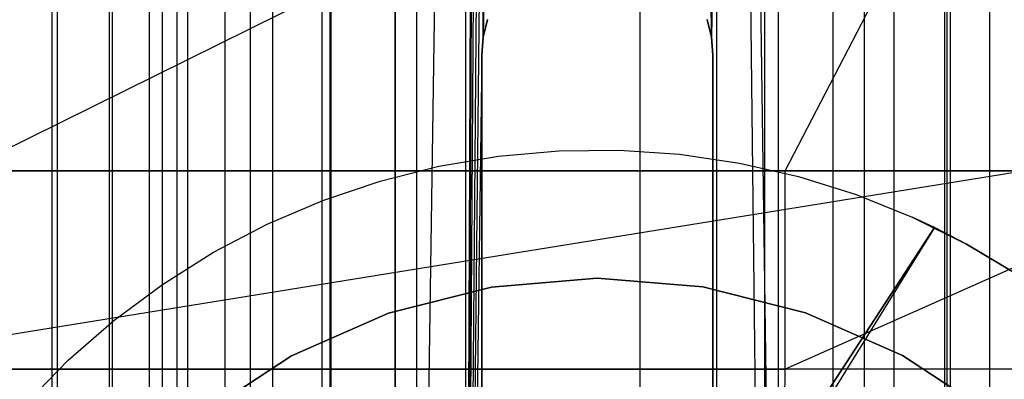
# Model space of a CAD drawing. Extents: x -172 to 172, y -29 to 28.
# Tile 435 of 656: x -4.5 to 3.17, y -15.92 to -13.12. Entities that reach past the tile are written whole.
import ezdxf

# ---------------------------------------------------------------- set-up
doc = ezdxf.new("R2010")
doc.units = 0
doc.header["$LTSCALE"] = 25.4
doc.layers.get('0').update_dxf_attribs({"linetype": 'CONTINUOUS'})

# ---------------------------------------------------------------- blocks, each defined once
blk = doc.blocks.new('RYFLO_AURA_STL')
at = {"color": 0}
for p, q in [((-4.2063, 22.5, -1240.5469), (-4.2063, -22.5, -1240.5469)), ((-4.2063, 22.5, -1240.5469), (-4.2063, -22.5, -1240.5469)), ((-4.2063, 22.5, -1245.9534), (-4.2063, -22.5, -1245.9534)), ((-4.2063, 22.5, -1245.9534), (-4.2063, -22.5, -1245.9534)), ((-3.7787, 22.5, -1239.9758), (-3.7787, -22.5, -1239.9758)), ((-3.7787, 22.5, -1239.9758), (-3.7787, -22.5, -1239.9758)), ((-3.7787, 22.5, -1246.5244), (-3.7787, -22.5, -1246.5244)), ((-3.7787, 22.5, -1246.5244), (-3.7787, -22.5, -1246.5244)), ((-3.4874, -22.5, -1242.9532), (-3.4874, 22.5, -1242.9532)), ((-3.4874, -22.5, -1242.9532), (-3.4874, 22.5, -1242.9532)), ((-3.4874, -22.5, -1243.547), (-3.4874, 22.5, -1243.547)), ((-3.4874, -22.5, -1243.547), (-3.4874, 22.5, -1243.547)), ((-3.3871, -22.5, -1242.3682), (-3.3871, 22.5, -1242.3682)), ((-3.3871, -22.5, -1242.3682), (-3.3871, 22.5, -1242.3682)), ((-3.3871, -22.5, -1244.1321), (-3.3871, 22.5, -1244.1321)), ((-3.3871, -22.5, -1244.1321), (-3.3871, 22.5, -1244.1321)), ((-3.2743, 22.5, -1239.4713), (-3.2743, -22.5, -1239.4713)), ((-3.2743, 22.5, -1239.4713), (-3.2743, -22.5, -1239.4713)), ((-3.2743, 22.5, -1247.0289), (-3.2743, -22.5, -1247.0289)), ((-3.2743, 22.5, -1247.0289), (-3.2743, -22.5, -1247.0289)), ((-3.1893, -22.5, -1241.8085), (-3.1893, 22.5, -1241.8085)), ((-3.1893, -22.5, -1241.8085), (-3.1893, 22.5, -1241.8085)), ((-3.1893, -22.5, -1244.6918), (-3.1893, 22.5, -1244.6918)), ((-3.1893, -22.5, -1244.6918), (-3.1893, 22.5, -1244.6918)), ((-2.8998, -22.5, -1241.2902), (-2.8998, 22.5, -1241.2902)), ((-2.8998, -22.5, -1241.2902), (-2.8998, 22.5, -1241.2902)), ((-2.8998, -22.5, -1245.2101), (-2.8998, 22.5, -1245.2101)), ((-2.8998, -22.5, -1245.2101), (-2.8998, 22.5, -1245.2101)), ((-2.7032, 22.5, -1239.0438), (-2.7032, -22.5, -1239.0438)), ((-2.7032, 22.5, -1239.0438), (-2.7032, -22.5, -1239.0438)), ((-2.7032, 22.5, -1247.4564), (-2.7032, -22.5, -1247.4564)), ((-2.7032, 22.5, -1247.4564), (-2.7032, -22.5, -1247.4564)), ((-2.5268, -22.5, -1240.8284), (-2.5268, 22.5, -1240.8284)), ((-2.5268, -22.5, -1240.8284), (-2.5268, 22.5, -1240.8284)), ((-2.5268, -22.5, -1245.6719), (-2.5268, 22.5, -1245.6719)), ((-2.5268, -22.5, -1245.6719), (-2.5268, 22.5, -1245.6719)), ((-2.0812, -22.5, -1240.4362), (-2.0812, 22.5, -1240.4362)), ((-2.0812, -22.5, -1240.4362), (-2.0812, 22.5, -1240.4362)), ((-2.0812, -22.5, -1246.0641), (-2.0812, 22.5, -1246.0641)), ((-2.0812, -22.5, -1246.0641), (-2.0812, 22.5, -1246.0641)), ((-2.0771, 22.5, -1238.7019), (-2.0771, -22.5, -1238.7019)), ((-2.0771, 22.5, -1238.7019), (-2.0771, -22.5, -1238.7019)), ((-2.0771, 22.5, -1247.7983), (-2.0771, -22.5, -1247.7983)), ((-2.0771, 22.5, -1247.7983), (-2.0771, -22.5, -1247.7983)), ((-1.5757, -22.5, -1240.1249), (-1.5757, 22.5, -1240.1249)), ((-1.5757, -22.5, -1240.1249), (-1.5757, 22.5, -1240.1249)), ((-1.5757, -22.5, -1246.3754), (-1.5757, 22.5, -1246.3754)), ((-1.5757, -22.5, -1246.3754), (-1.5757, 22.5, -1246.3754)), ((-1.4087, 22.5, -1248.0476), (-1.4087, -22.5, -1248.0476)), ((-1.4087, 22.5, -1238.4526), (-0.8889, -13.259, -1238.3297)), ((-1.4087, 22.5, -1238.4526), (-1.4087, -22.5, -1238.4526)), ((-1.4087, 22.5, -1238.4526), (-0.8889, -13.259, -1238.3297)), ((-1.4087, 22.5, -1238.4526), (-1.4087, -22.5, -1238.4526)), ((-1.4087, 22.5, -1248.0476), (-1.4087, -22.5, -1248.0476)), ((-1.0249, -22.5, -1246.5967), (-1.0249, 22.5, -1246.5967)), ((-0.8889, -13.259, -1239.8649), (-1.0249, 22.5, -1239.9036)), ((-1.0249, -22.5, -1239.9036), (-1.0249, 22.5, -1239.9036)), ((-0.8889, -13.259, -1239.8649), (-1.0249, 22.5, -1239.9036)), ((-1.0249, -22.5, -1239.9036), (-1.0249, 22.5, -1239.9036)), ((-1.0249, -22.5, -1246.5967), (-1.0249, 22.5, -1246.5967)), ((1.4087, 22.5, -1248.0476), (0.8889, -13.259, -1248.1705)), ((1.4087, 22.5, -1248.0476), (0.8889, -13.259, -1248.1705)), ((0.8889, -13.259, -1246.6354), (1.305, 22.5, -1246.4977)), ((0.8889, -13.259, -1246.6354), (1.305, 22.5, -1246.4977)), ((1.305, -22.5, -1246.4977), (1.305, 22.5, -1246.4977)), ((1.305, -22.5, -1240.0026), (1.305, 22.5, -1240.0026)), ((1.305, -22.5, -1246.4977), (1.305, 22.5, -1246.4977)), ((1.305, -22.5, -1240.0026), (1.305, 22.5, -1240.0026)), ((1.4087, 22.5, -1248.0476), (1.4087, -22.5, -1248.0476)), ((1.4087, 22.5, -1238.4526), (1.4087, -22.5, -1238.4526)), ((1.4087, 22.5, -1248.0476), (1.4087, -22.5, -1248.0476)), ((1.4087, 22.5, -1238.4526), (1.4087, -22.5, -1238.4526)), ((1.8351, -22.5, -1246.2305), (1.8351, 22.5, -1246.2305)), ((1.8351, -22.5, -1246.2305), (1.8351, 22.5, -1246.2305)), ((1.8351, -22.5, -1240.2698), (1.8351, 22.5, -1240.2698)), ((1.8351, -22.5, -1240.2698), (1.8351, 22.5, -1240.2698)), ((2.0771, 22.5, -1247.7983), (2.0771, -22.5, -1247.7983)), ((2.0771, 22.5, -1247.7983), (2.0771, -22.5, -1247.7983)), ((2.0771, 22.5, -1238.7019), (2.0771, -22.5, -1238.7019)), ((2.0771, 22.5, -1238.7019), (2.0771, -22.5, -1238.7019)), ((2.3124, -22.5, -1245.8774), (2.3124, 22.5, -1245.8774)), ((2.3124, -22.5, -1245.8774), (2.3124, 22.5, -1245.8774)), ((2.3124, -22.5, -1240.6228), (2.3124, 22.5, -1240.6228)), ((2.3124, -22.5, -1240.6228), (2.3124, 22.5, -1240.6228)), ((2.7032, 22.5, -1247.4564), (2.7032, -22.5, -1247.4564)), ((2.7032, 22.5, -1247.4564), (2.7032, -22.5, -1247.4564)), ((2.7032, 22.5, -1239.0438), (2.7032, -22.5, -1239.0438)), ((2.7032, 22.5, -1239.0438), (2.7032, -22.5, -1239.0438)), ((2.7231, -22.5, -1245.4489), (2.7231, 22.5, -1245.4489)), ((2.7231, -22.5, -1245.4489), (2.7231, 22.5, -1245.4489)), ((2.7231, -22.5, -1241.0514), (2.7231, 22.5, -1241.0514)), ((2.7231, -22.5, -1241.0514), (2.7231, 22.5, -1241.0514)), ((3.0555, -22.5, -1244.957), (3.0555, 22.5, -1244.957)), ((3.0555, -22.5, -1244.957), (3.0555, 22.5, -1244.957)), ((3.0555, -22.5, -1241.5432), (3.0555, 22.5, -1241.5432)), ((3.0555, -22.5, -1241.5432), (3.0555, 22.5, -1241.5432)), ((-0.8889, 13.259, -1248.1705), (-1.4087, -22.5, -1248.0476)), ((-0.8889, 13.259, -1248.1705), (-1.4087, -22.5, -1248.0476)), ((-1.0249, -22.5, -1246.5967), (-0.8889, 13.259, -1246.6354)), ((-1.0249, -22.5, -1246.5967), (-0.8889, 13.259, -1246.6354)), ((-0.8888, -13.2584, -1248.1705), (-0.8889, 13.259, -1248.1705)), ((-0.8888, -13.2584, -1248.1705), (-0.8889, 13.259, -1248.1705)), ((-0.8888, 13.2584, -1238.3297), (-0.8889, -13.259, -1238.3297)), ((-0.8888, 13.2584, -1238.3297), (-0.8889, -13.259, -1238.3297)), ((0.8888, -13.2584, -1238.3297), (0.8889, 13.259, -1238.3297)), ((0.8888, -13.2584, -1238.3297), (0.8889, 13.259, -1238.3297)), ((0.8889, 13.259, -1239.8649), (0.8888, -13.2584, -1239.8649)), ((0.8889, 13.259, -1239.8649), (0.8888, -13.2584, -1239.8649)), ((0.8888, 13.2584, -1248.1705), (0.8889, -13.259, -1248.1705)), ((0.8888, 13.2584, -1248.1705), (0.8889, -13.259, -1248.1705)), ((0.8889, -13.259, -1246.6354), (0.8888, 13.2584, -1246.6354)), ((0.8889, -13.259, -1246.6354), (0.8888, 13.2584, -1246.6354)), ((0.8889, 13.259, -1238.3297), (1.4087, -22.5, -1238.4526)), ((0.8889, 13.259, -1238.3297), (1.4087, -22.5, -1238.4526)), ((1.305, -22.5, -1240.0026), (0.8889, 13.259, -1239.8649)), ((1.305, -22.5, -1240.0026), (0.8889, 13.259, -1239.8649)), ((-1.0249, -22.5, -1246.5967), (-0.856, 13.1219, -1246.6438)), ((-1.0249, -22.5, -1246.5967), (-0.856, 13.1219, -1246.6438)), ((-0.856, 13.1219, -1238.324), (-0.8889, -13.259, -1238.3297)), ((-0.856, 13.1219, -1238.324), (-0.8889, -13.259, -1238.3297)), ((0.856, 13.1219, -1248.1763), (0.8889, -13.259, -1248.1705)), ((0.856, 13.1219, -1248.1763), (0.8889, -13.259, -1248.1705)), ((0.8888, -13.2584, -1239.8649), (0.856, 13.1219, -1239.8564)), ((0.8888, -13.2584, -1239.8649), (0.856, 13.1219, -1239.8564)), ((-1.0249, -22.5, -1246.5967), (-0.8017, 12.991, -1246.6571)), ((-1.0249, -22.5, -1246.5967), (-0.8017, 12.991, -1246.6571)), ((-0.8889, -13.259, -1238.3297), (-0.8018, 12.9912, -1238.3148)), ((-0.8889, -13.259, -1238.3297), (-0.8018, 12.9912, -1238.3148)), ((0.8889, -13.259, -1248.1705), (0.8018, 12.9912, -1248.1854)), ((0.8889, -13.259, -1248.1705), (0.8018, 12.9912, -1248.1854)), ((0.8888, -13.2584, -1239.8649), (0.8053, 12.9981, -1239.844)), ((0.8888, -13.2584, -1239.8649), (0.8053, 12.9981, -1239.844)), ((-0.7281, 12.871, -1246.6736), (-1.0249, -22.5, -1246.5967)), ((-0.7281, 12.871, -1246.6736), (-1.0249, -22.5, -1246.5967)), ((-0.8889, -13.259, -1238.3297), (-0.7281, 12.871, -1238.3035)), ((-0.8889, -13.259, -1238.3297), (-0.7281, 12.871, -1238.3035)), ((0.8889, -13.259, -1248.1705), (0.7281, 12.871, -1248.1968)), ((0.8889, -13.259, -1248.1705), (0.7281, 12.871, -1248.1968)), ((-0.6361, 12.7633, -1246.6918), (-1.0249, -22.5, -1246.5967)), ((-0.6361, 12.7633, -1246.6918), (-1.0249, -22.5, -1246.5967)), ((-0.6361, 12.7633, -1246.6918), (-0.8888, -13.2584, -1246.6354)), ((-0.6361, 12.7633, -1246.6918), (-0.8888, -13.2584, -1246.6354)), ((-0.529, 12.6719, -1246.71), (-0.8888, -13.2584, -1246.6354)), ((-0.529, 12.6719, -1246.71), (-0.8888, -13.2584, -1246.6354)), ((-0.4446, 12.6175, -1246.7218), (-0.8888, -13.2584, -1246.6354)), ((-0.4446, 12.6175, -1246.7218), (-0.8888, -13.2584, -1246.6354)), ((-0.8889, -13.259, -1238.3297), (-0.856, -13.1219, -1238.324)), ((-0.856, -13.1219, -1239.8564), (-0.8889, -13.259, -1239.8649)), ((-0.856, -13.1219, -1239.8564), (-0.8889, -13.259, -1239.8649)), ((-0.8889, -13.259, -1238.3297), (-0.856, -13.1219, -1238.324)), ((-0.856, -13.1219, -1248.1763), (-0.8888, -13.2584, -1248.1705)), ((-0.8888, -13.2584, -1246.6354), (-0.856, -13.1219, -1246.6438)), ((-0.856, -13.1219, -1248.1763), (-0.8888, -13.2584, -1248.1705)), ((-0.8888, -13.2584, -1246.6354), (-0.856, -13.1219, -1246.6438)), ((0.8889, -13.259, -1248.1705), (0.856, -13.1219, -1248.1763)), ((0.856, -13.1219, -1238.324), (0.8888, -13.2584, -1238.3297)), ((0.856, -13.1219, -1246.6438), (0.8889, -13.259, -1246.6354)), ((0.8888, -13.2584, -1239.8649), (0.856, -13.1219, -1239.8564)), ((0.856, -13.1219, -1246.6438), (0.8889, -13.259, -1246.6354)), ((0.8889, -13.259, -1248.1705), (0.856, -13.1219, -1248.1763)), ((0.856, -13.1219, -1238.324), (0.8888, -13.2584, -1238.3297)), ((0.8888, -13.2584, -1239.8649), (0.856, -13.1219, -1239.8564)), ((-0.9, -13.4, -1248.1685), (-0.8888, -13.2584, -1248.1705)), ((-0.8888, -13.2584, -1246.6354), (-0.9, -13.4, -1246.6324)), ((-0.9, -13.4, -1248.1685), (-0.8888, -13.2584, -1248.1705)), ((-0.8888, -13.2584, -1246.6354), (-0.9, -13.4, -1246.6324)), ((-0.8889, -13.259, -1238.3297), (-0.9, -13.4, -1238.3318)), ((-0.9, -13.4, -1239.8678), (-0.8889, -13.259, -1239.8649)), ((-0.9, -13.4, -1239.8678), (-0.8889, -13.259, -1239.8649)), ((-0.8889, -13.259, -1238.3297), (-0.9, -13.4, -1238.3318)), ((-0.8889, -13.259, -1239.8649), (-0.8889, -13.259, -1238.3297)), ((-0.8889, -13.259, -1239.8649), (-0.8889, -13.259, -1238.3297)), ((-0.8888, -13.2584, -1248.1705), (-0.8888, -13.2584, -1246.6354)), ((-0.8888, -13.2584, -1248.1705), (-0.8888, -13.2584, -1246.6354)), ((0.9, -13.4, -1238.3318), (0.8888, -13.2584, -1238.3297)), ((0.8888, -13.2584, -1239.8649), (0.9, -13.4, -1239.8678)), ((0.9, -13.4, -1238.3318), (0.8888, -13.2584, -1238.3297)), ((0.8888, -13.2584, -1238.3297), (0.8888, -13.2584, -1239.8649)), ((0.8888, -13.2584, -1239.8649), (0.9, -13.4, -1239.8678)), ((0.8888, -13.2584, -1238.3297), (0.8888, -13.2584, -1239.8649)), ((0.8889, -13.259, -1248.1705), (0.9, -13.4, -1248.1685)), ((0.9, -13.4, -1246.6324), (0.8889, -13.259, -1246.6354)), ((0.9, -13.4, -1246.6324), (0.8889, -13.259, -1246.6354)), ((0.8889, -13.259, -1246.6354), (0.8889, -13.259, -1248.1705)), ((0.8889, -13.259, -1248.1705), (0.9, -13.4, -1248.1685)), ((0.8889, -13.259, -1246.6354), (0.8889, -13.259, -1248.1705)), ((-0.9, -13.4, -1246.6324), (-1.0249, -22.5, -1246.5967)), ((-0.9, -13.4, -1246.6324), (-1.0249, -22.5, -1246.5967)), ((-0.9, -13.4, -1248.1685), (-0.9, -22.5, -1248.1685)), ((-0.9, -22.5, -1238.3318), (-0.9, -13.4, -1238.3318)), ((-0.9, -22.5, -1246.6324), (-0.9, -13.4, -1246.6324)), ((-0.9, -13.4, -1239.8678), (-0.9, -22.5, -1239.8678)), ((-0.9, -13.4, -1246.6324), (-0.9, -13.4, -1248.1685)), ((-0.9, -13.4, -1248.1685), (-0.9, -22.5, -1248.1685)), ((-0.9, -13.4, -1246.6324), (-0.9, -13.4, -1248.1685)), ((-0.9, -22.5, -1246.6324), (-0.9, -13.4, -1246.6324)), ((-0.9, -13.4, -1239.8678), (-0.9, -13.4, -1238.3318)), ((-0.9, -22.5, -1238.3318), (-0.9, -13.4, -1238.3318)), ((-0.9, -13.4, -1239.8678), (-0.9, -22.5, -1239.8678)), ((-0.9, -13.4, -1239.8678), (-0.9, -13.4, -1238.3318)), ((0.9, -22.5, -1248.1685), (0.9, -13.4, -1248.1685)), ((0.9, -13.4, -1238.3318), (0.9, -22.5, -1238.3318)), ((0.9, -13.4, -1246.6324), (0.9, -22.5, -1246.6324)), ((0.9, -22.5, -1239.8678), (0.9, -13.4, -1239.8678)), ((0.9, -13.4, -1246.6324), (0.9, -13.4, -1248.1685)), ((0.9, -22.5, -1248.1685), (0.9, -13.4, -1248.1685)), ((0.9, -13.4, -1246.6324), (0.9, -22.5, -1246.6324)), ((0.9, -13.4, -1246.6324), (0.9, -13.4, -1248.1685)), ((0.9, -13.4, -1239.8678), (0.9, -13.4, -1238.3318)), ((0.9, -13.4, -1238.3318), (0.9, -22.5, -1238.3318)), ((0.9, -13.4, -1239.8678), (0.9, -13.4, -1238.3318)), ((0.9, -22.5, -1239.8678), (0.9, -13.4, -1239.8678)), ((-1.2344, -14.2645, -122), (-0.7699, -14.1858, -122)), ((-1.2344, -14.2645, -120), (-0.7699, -14.1858, -120)), ((-1.2344, -14.2645, -122), (-0.7699, -14.1858, -122)), ((-1.2344, -14.2645, -120), (-0.7699, -14.1858, -120)), ((-0.7699, -14.1858, -122), (-0.3006, -14.1437, -122)), ((-0.7699, -14.1858, -120), (-0.3006, -14.1437, -120)), ((-0.7699, -14.1858, -122), (-0.3006, -14.1437, -122)), ((-0.7699, -14.1858, -120), (-0.3006, -14.1437, -120)), ((-0.7699, -14.1858, -120), (-0.7699, -14.1858, -122)), ((-0.7699, -14.1858, -120), (-0.7699, -14.1858, -122)), ((-0.3006, -14.1437, -122), (0.1704, -14.1386, -122)), ((-0.3006, -14.1437, -120), (0.1704, -14.1386, -120)), ((-0.3006, -14.1437, -122), (0.1704, -14.1386, -122)), ((-0.3006, -14.1437, -120), (0.1704, -14.1386, -120)), ((-0.3006, -14.1437, -120), (-0.3006, -14.1437, -122)), ((-0.3006, -14.1437, -120), (-0.3006, -14.1437, -122)), ((0.1704, -14.1386, -122), (0.6405, -14.1705, -122)), ((0.1704, -14.1386, -120), (0.1704, -14.1386, -122)), ((0.1704, -14.1386, -120), (0.6405, -14.1705, -120)), ((0.1704, -14.1386, -122), (0.6405, -14.1705, -122)), ((0.1704, -14.1386, -120), (0.1704, -14.1386, -122)), ((0.1704, -14.1386, -120), (0.6405, -14.1705, -120)), ((0.6405, -14.1705, -122), (1.1066, -14.2391, -122)), ((0.6405, -14.1705, -120), (0.6405, -14.1705, -122)), ((0.6405, -14.1705, -120), (1.1066, -14.2391, -120)), ((0.6405, -14.1705, -122), (1.1066, -14.2391, -122)), ((0.6405, -14.1705, -120), (0.6405, -14.1705, -122)), ((0.6405, -14.1705, -120), (1.1066, -14.2391, -120)), ((1.1066, -14.2391, -122), (1.5658, -14.3441, -122)), ((1.1066, -14.2391, -120), (1.1066, -14.2391, -122)), ((1.1066, -14.2391, -120), (1.5658, -14.3441, -120)), ((1.1066, -14.2391, -122), (1.5658, -14.3441, -122)), ((1.1066, -14.2391, -120), (1.1066, -14.2391, -122)), ((1.1066, -14.2391, -120), (1.5658, -14.3441, -120)), ((-1.6912, -14.3795, -122), (-1.2344, -14.2645, -122)), ((-1.6912, -14.3795, -120), (-1.2344, -14.2645, -120)), ((-1.6912, -14.3795, -122), (-1.2344, -14.2645, -122)), ((-1.6912, -14.3795, -120), (-1.2344, -14.2645, -120)), ((-1.2344, -14.2645, -120), (-1.2344, -14.2645, -122)), ((-1.2344, -14.2645, -120), (-1.2344, -14.2645, -122)), ((-2.1377, -14.5299, -122), (-1.6912, -14.3795, -122)), ((-2.1377, -14.5299, -120), (-1.6912, -14.3795, -120)), ((-2.1377, -14.5299, -122), (-1.6912, -14.3795, -122)), ((-2.1377, -14.5299, -120), (-1.6912, -14.3795, -120)), ((-1.6912, -14.3795, -120), (-1.6912, -14.3795, -122)), ((-1.6912, -14.3795, -120), (-1.6912, -14.3795, -122)), ((1.5658, -14.3441, -122), (2.0155, -14.4848, -122)), ((1.5658, -14.3441, -120), (1.5658, -14.3441, -122)), ((1.5658, -14.3441, -120), (2.0155, -14.4848, -120)), ((1.5658, -14.3441, -122), (2.0155, -14.4848, -122)), ((1.5658, -14.3441, -120), (1.5658, -14.3441, -122)), ((1.5658, -14.3441, -120), (2.0155, -14.4848, -120)), ((2.0155, -14.4848, -122), (2.4526, -14.6604, -122)), ((2.0155, -14.4848, -120), (2.0155, -14.4848, -122)), ((2.0155, -14.4848, -120), (2.4526, -14.6604, -120)), ((2.0155, -14.4848, -122), (2.4526, -14.6604, -122)), ((2.0155, -14.4848, -120), (2.0155, -14.4848, -122)), ((2.0155, -14.4848, -120), (2.4526, -14.6604, -120)), ((-2.571, -14.7149, -122), (-2.1377, -14.5299, -122)), ((-2.571, -14.7149, -120), (-2.1377, -14.5299, -120)), ((-2.571, -14.7149, -122), (-2.1377, -14.5299, -122)), ((-2.571, -14.7149, -120), (-2.1377, -14.5299, -120)), ((-2.1377, -14.5299, -120), (-2.1377, -14.5299, -122)), ((-2.1377, -14.5299, -120), (-2.1377, -14.5299, -122)), ((-2.9884, -14.9333, -122), (-2.571, -14.7149, -122)), ((-2.9884, -14.9333, -120), (-2.571, -14.7149, -120)), ((-2.9884, -14.9333, -122), (-2.571, -14.7149, -122)), ((-2.9884, -14.9333, -120), (-2.571, -14.7149, -120)), ((-2.571, -14.7149, -120), (-2.571, -14.7149, -122)), ((-2.571, -14.7149, -120), (-2.571, -14.7149, -122)), ((2.4526, -14.6604, -122), (2.6252, -14.741, -122)), ((2.6252, -14.741, -121), (2.4526, -14.6604, -120)), ((2.4526, -14.6604, -120), (2.8747, -14.8697, -121)), ((2.4526, -14.6604, -120), (2.8747, -14.8697, -120)), ((2.4526, -14.6604, -120), (2.8747, -14.8697, -121)), ((2.4526, -14.6604, -120), (2.4526, -14.6604, -122)), ((2.6252, -14.741, -121), (2.4526, -14.6604, -120)), ((2.4526, -14.6604, -122), (2.6252, -14.741, -122)), ((2.4526, -14.6604, -120), (2.4526, -14.6604, -122)), ((2.4526, -14.6604, -120), (2.8747, -14.8697, -120)), ((2.6252, -14.741, -122), (-3.8814, -24.7116, -122)), ((2.6252, -14.741, -122), (-3.8814, -24.7116, -122)), ((-3.8814, -24.7116, -121), (2.6252, -14.741, -121)), ((2.6252, -14.741, -121), (-3.6632, -24.8881, -121)), ((2.8747, -14.8697, -121), (2.6252, -14.741, -121)), ((2.6252, -14.741, -121), (2.6252, -14.741, -122)), ((2.8747, -14.8697, -121), (2.6252, -14.741, -121)), ((2.6252, -14.741, -121), (2.6252, -14.741, -122)), ((2.8747, -14.8697, -120), (2.8747, -14.8697, -121)), ((2.8747, -14.8697, -120), (3.2791, -15.1115, -120)), ((3.2791, -15.1115, -121), (2.8747, -14.8697, -121)), ((2.8747, -14.8697, -120), (2.8747, -14.8697, -121)), ((2.8747, -14.8697, -120), (3.2791, -15.1115, -120)), ((3.2791, -15.1115, -121), (2.8747, -14.8697, -121)), ((-3.3874, -15.1838, -122), (-2.9884, -14.9333, -122)), ((-3.3874, -15.1838, -120), (-2.9884, -14.9333, -120)), ((-3.3874, -15.1838, -122), (-2.9884, -14.9333, -122)), ((-3.3874, -15.1838, -120), (-2.9884, -14.9333, -120)), ((-2.9884, -14.9333, -120), (-2.9884, -14.9333, -122)), ((-2.9884, -14.9333, -120), (-2.9884, -14.9333, -122)), ((-0.0027, -15.1362, -120), (-0.8256, -15.2048, -120)), ((-0.8256, -15.2048, -119), (-0.0027, -15.1362, -119)), ((-0.8256, -15.2048, -119), (-0.0027, -15.1362, -119)), ((-0.0027, -15.1362, -120), (-0.8256, -15.2048, -120)), ((0.8203, -15.2039, -120), (-0.0027, -15.1362, -120)), ((-0.0027, -15.1362, -119), (0.8203, -15.2039, -119)), ((-0.0027, -15.1362, -119), (0.8203, -15.2039, -119)), ((-0.0027, -15.1362, -119), (-0.0027, -15.1362, -120)), ((0.8203, -15.2039, -120), (-0.0027, -15.1362, -120)), ((-0.0027, -15.1362, -119), (-0.0027, -15.1362, -120)), ((-3.7655, -15.4649, -122), (-3.3874, -15.1838, -122)), ((-3.7655, -15.4649, -120), (-3.3874, -15.1838, -120)), ((-3.7655, -15.4649, -122), (-3.3874, -15.1838, -122)), ((-3.7655, -15.4649, -120), (-3.3874, -15.1838, -120)), ((-3.3874, -15.1838, -120), (-3.3874, -15.1838, -122)), ((-3.3874, -15.1838, -120), (-3.3874, -15.1838, -122)), ((-0.8256, -15.2048, -120), (-1.626, -15.408, -120)), ((-1.626, -15.408, -119), (-0.8256, -15.2048, -119)), ((-1.626, -15.408, -119), (-0.8256, -15.2048, -119)), ((-0.8256, -15.2048, -120), (-1.626, -15.408, -120)), ((-0.8256, -15.2048, -119), (-0.8256, -15.2048, -120)), ((-0.8256, -15.2048, -119), (-0.8256, -15.2048, -120)), ((1.621, -15.4062, -120), (0.8203, -15.2039, -120)), ((0.8203, -15.2039, -119), (1.621, -15.4062, -119)), ((0.8203, -15.2039, -119), (1.621, -15.4062, -119)), ((0.8203, -15.2039, -119), (0.8203, -15.2039, -120)), ((1.621, -15.4062, -120), (0.8203, -15.2039, -120)), ((0.8203, -15.2039, -119), (0.8203, -15.2039, -120)), ((-1.626, -15.408, -120), (-2.3821, -15.7401, -120)), ((-2.3821, -15.7401, -119), (-1.626, -15.408, -119)), ((-2.3821, -15.7401, -119), (-1.626, -15.408, -119)), ((-1.626, -15.408, -120), (-2.3821, -15.7401, -120)), ((-1.626, -15.408, -119), (-1.626, -15.408, -120)), ((-1.626, -15.408, -119), (-1.626, -15.408, -120)), ((2.3774, -15.7375, -120), (1.621, -15.4062, -120)), ((1.621, -15.4062, -119), (2.3774, -15.7375, -119)), ((1.621, -15.4062, -119), (2.3774, -15.7375, -119)), ((1.621, -15.4062, -119), (1.621, -15.4062, -120)), ((2.3774, -15.7375, -120), (1.621, -15.4062, -120)), ((1.621, -15.4062, -119), (1.621, -15.4062, -120)), ((-4.1204, -15.7747, -122), (-3.7655, -15.4649, -122)), ((-4.1204, -15.7747, -120), (-3.7655, -15.4649, -120)), ((-4.1204, -15.7747, -122), (-3.7655, -15.4649, -122)), ((-4.1204, -15.7747, -120), (-3.7655, -15.4649, -120)), ((-3.7655, -15.4649, -120), (-3.7655, -15.4649, -122)), ((-3.7655, -15.4649, -120), (-3.7655, -15.4649, -122)), ((-4.4499, -16.1115, -122), (-4.1204, -15.7747, -122)), ((-4.4499, -16.1115, -120), (-4.1204, -15.7747, -120)), ((-4.4499, -16.1115, -122), (-4.1204, -15.7747, -122)), ((-4.4499, -16.1115, -120), (-4.1204, -15.7747, -120)), ((-4.1204, -15.7747, -120), (-4.1204, -15.7747, -122)), ((-4.1204, -15.7747, -120), (-4.1204, -15.7747, -122)), ((-2.3821, -15.7401, -120), (-3.0732, -16.1921, -120)), ((-3.0732, -16.1921, -119), (-2.3821, -15.7401, -119)), ((-3.0732, -16.1921, -119), (-2.3821, -15.7401, -119)), ((-2.3821, -15.7401, -120), (-3.0732, -16.1921, -120)), ((-2.3821, -15.7401, -119), (-2.3821, -15.7401, -120)), ((-2.3821, -15.7401, -119), (-2.3821, -15.7401, -120)), ((3.069, -16.1888, -120), (2.3774, -15.7375, -120)), ((2.3774, -15.7375, -119), (3.069, -16.1888, -119)), ((2.3774, -15.7375, -119), (3.069, -16.1888, -119)), ((2.3774, -15.7375, -119), (2.3774, -15.7375, -120)), ((3.069, -16.1888, -120), (2.3774, -15.7375, -120)), ((2.3774, -15.7375, -119), (2.3774, -15.7375, -120))]:
    blk.add_line(p, q, dxfattribs=at)

msp = doc.modelspace()

# ---------------------------------------------------------------- linework, layer by layer
at = {"color": 0}
for p, q in [((8.604, -7.5997, -1070.9648), (-4.9398, -14.2997, -1070.8209)), ((8.604, -7.5997, -1070.9648), (-4.9398, -14.2997, -1070.8209)), ((-4.2498, -7.5997, -1247.5209), (-4.2498, -19.2997, -1247.5209)), ((-4.2498, -7.5997, -1247.5209), (-4.2498, -19.2997, -1247.5209)), ((-3.8032, -7.5997, -1238.5771), (-3.8032, -19.2997, -1238.5771)), ((-3.8032, -7.5997, -1238.5771), (-3.8032, -19.2997, -1238.5771)), ((-2.1453, -7.5997, -1248.8802), (-2.1453, -19.2997, -1248.8802)), ((-2.1453, -7.5997, -1248.8802), (-2.1453, -19.2997, -1248.8802)), ((-1.5737, -7.5997, -1237.4343), (-1.5737, -19.2997, -1237.4343)), ((-1.5737, -7.5997, -1237.4343), (-1.5737, -19.2997, -1237.4343)), ((0.3301, -7.5997, -1249.2661), (0.3301, -19.2997, -1249.2661)), ((0.3301, -7.5997, -1249.2661), (0.3301, -19.2997, -1249.2661)), ((0.9279, -7.5997, -1237.297), (0.9279, -19.2997, -1237.297)), ((0.9279, -7.5997, -1237.297), (0.9279, -19.2997, -1237.297)), ((1.4635, -14.2997, -1415.7439), (4.9398, -7.5997, -1415.6793)), ((1.4635, -14.2997, -1415.7439), (4.9398, -7.5997, -1415.6793)), ((2.7485, -7.5997, -1248.6117), (2.7485, -19.2997, -1248.6117)), ((2.7485, -7.5997, -1248.6117), (2.7485, -19.2997, -1248.6117)), ((1.4635, -14.2997, -1415.7439), (-8.125, -14.2997, -1415.5587)), ((1.4635, -14.2997, -1415.7439), (-8.125, -14.2997, -1415.5587)), ((3.332, -14.2997, -1070.7823), (-6.2491, -15.8448, -1071.1083)), ((3.332, -14.2997, -1070.7823), (-6.2491, -15.8448, -1071.1083)), ((-4.9398, -14.2997, -1070.8209), (3.332, -14.2997, -1070.7823)), ((-4.9398, -14.2997, -1070.8209), (3.332, -14.2997, -1070.7823)), ((1.4615, -15.8448, -1415.4991), (1.4635, -14.2997, -1415.7439)), ((4.9398, -14.2997, -1415.6793), (1.4615, -15.8448, -1415.4991)), ((4.9398, -14.2997, -1415.6793), (1.4615, -15.8448, -1415.4991)), ((1.4615, -15.8448, -1415.4991), (1.4635, -14.2997, -1415.7439)), ((4.9398, -14.2997, -1415.6793), (1.4635, -14.2997, -1415.7439)), ((4.9398, -14.2997, -1415.6793), (1.4635, -14.2997, -1415.7439)), ((-8.1135, -15.8448, -1415.3142), (1.4615, -15.8448, -1415.4991)), ((-8.1135, -15.8448, -1415.3142), (1.4615, -15.8448, -1415.4991)), ((3.3273, -15.8448, -1071.027), (-6.2491, -15.8448, -1071.1083)), ((3.3273, -15.8448, -1071.027), (-6.2491, -15.8448, -1071.1083)), ((1.4554, -17.2386, -1414.7891), (1.4615, -15.8448, -1415.4991)), ((1.4554, -17.2386, -1414.7891), (1.4615, -15.8448, -1415.4991)), ((11.0319, -15.8448, -1415.1517), (1.4615, -15.8448, -1415.4991)), ((11.0319, -15.8448, -1415.1517), (1.4615, -15.8448, -1415.4991))]:
    msp.add_line(p, q, dxfattribs=at)

# ---------------------------------------------------------------- block references
msp.add_blockref('RYFLO_AURA_STL', (0, 0), dxfattribs=at)

doc.saveas('drawing.dxf')
